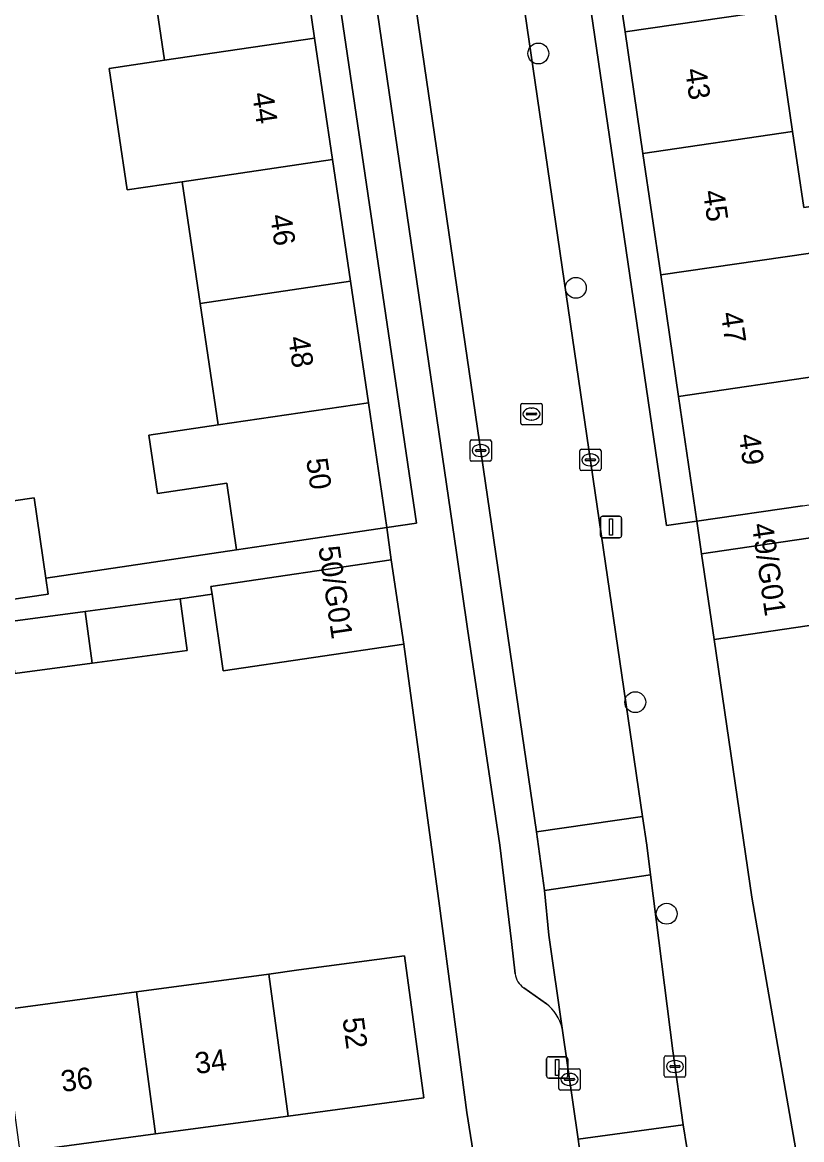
# Model space of a CAD drawing. Extents: x 159053 to 160042, y 380449 to 381423.
# Drawn here: x 159553.7 to 159590.2, y 380986.2 to 381038.5 of the extents above; entities that cross this region are included whole.
import ezdxf

# ---------------------------------------------------------------- set-up
doc = ezdxf.new("R2010")
doc.units = 0
for name, color, linetype in [('IMGEO_Boom', 7, 'Continuous'), ('IMGEO_Erf', 7, 'Continuous'), ('IMGEO_Kolk', 7, 'Continuous'), ('IMGEO_Lichtmast', 7, 'Continuous'), ('IMGEO_Muur', 7, 'Continuous'), ('IMGEO_Pand', 7, 'Continuous'), ('IMGEO_Pand_nummerreeks', 7, 'Continuous'), ('IMGEO_Parkeervlak_open', 7, 'Continuous'), ('IMGEO_Rijbaan_lokaal_open', 7, 'Continuous'), ('IMGEO_Rioolput', 7, 'Continuous'), ('IMGEO_Voetpad_op_trap', 7, 'Continuous'), ('IMGEO_Voetpad_open', 7, 'Continuous')]:
    doc.layers.add(name, color=color, linetype=linetype)

msp = doc.modelspace()

# ---------------------------------------------------------------- linework, layer by layer
at = {"layer": 'IMGEO_Boom'}
for centre in [(159577.887, 381037.086), (159579.646, 381026.109), (159582.43, 381006.699), (159583.904, 380996.785)]:
    msp.add_circle(centre, 0.489, dxfattribs=at)
at = {"layer": 'IMGEO_Erf'}
for points in [[(159567.971, 381123.474), (159583.892, 381014.966), (159585.319, 381015.173), (159584.462, 381021.017), (159583.626, 381026.709), (159582.791, 381032.4), (159581.956, 381038.091), (159581.121, 381043.782), (159580.286, 381049.473), (159579.451, 381055.164), (159578.616, 381060.856), (159577.781, 381066.546), (159576.946, 381072.238), (159576.111, 381077.928), (159575.276, 381083.62), (159574.441, 381089.31), (159573.606, 381095.002), (159572.771, 381100.693), (159571.936, 381106.384), (159571.101, 381112.075), (159570.265, 381117.766), (159569.409, 381123.603)], [(159557.841, 381112.195), (159556.453, 381111.966), (159557.316, 381106.124), (159558.156, 381100.43), (159558.997, 381094.737), (159559.838, 381089.044), (159560.678, 381083.351), (159561.519, 381077.657), (159562.36, 381071.964), (159563.201, 381066.271), (159564.041, 381060.577), (159564.882, 381054.884), (159565.723, 381049.191), (159566.564, 381043.497), (159567.404, 381037.804), (159568.245, 381032.111), (159569.086, 381026.418), (159569.926, 381020.724), (159570.79, 381014.875), (159572.181, 381015.08)], [(159629.325, 381012.778), (159620.225, 381011.443), (159619.631, 381015.49), (159606.715, 381013.595), (159606.672, 381013.887), (159603.856, 381013.811), (159603.9, 381013.367), (159601.077, 381012.94), (159595.844, 381012.15), (159595.511, 381014.617), (159594.439, 381014.46), (159594.956, 381010.935), (159586.122, 381009.639), (159587.893, 380997.568), (159590.084, 380985.004), (159632.613, 380990.715), (159631.088, 381000), (159630.309, 381005.645)]]:
    msp.add_lwpolyline(points, close=True, dxfattribs=at)
for points in [[(159551.563, 381015.872), (159554.264, 381016.262), (159554.806, 381012.513), (159563.747, 381013.835), (159563.287, 381016.951), (159560.035, 381016.471), (159559.632, 381019.205), (159562.883, 381019.684), (159562.042, 381025.378), (159561.202, 381031.071), (159558.616, 381030.69), (159557.775, 381036.383), (159560.361, 381036.764), (159559.52, 381042.457), (159558.68, 381048.151), (159557.839, 381053.844), (159556.998, 381059.537), (159553.302, 381058.991)], [(159588.968, 381039.116), (159589.803, 381033.425), (159590.326, 381029.862), (159603.164, 381031.746), (159602.402, 381036.729), (159599.598, 381036.319), (159598.968, 381040.578)], [(159552.695, 380992.276), (159559.053, 380993.13), (159565.262, 380993.963), (159566.666, 380994.152), (159571.621, 380994.818), (159572.515, 380988.162), (159566.157, 380987.308), (159559.948, 380986.474), (159553.589, 380985.62), (159554.983, 380980.049), (159575.287, 380982.768), (159574.532, 380987.48), (159573.254, 380997.153), (159571.578, 381009.42), (159563.123, 381008.171), (159562.595, 381011.752), (159561.106, 381011.532), (159561.428, 381009.12), (159556.975, 381008.526), (159553.35, 381008.042)]]:
    msp.add_lwpolyline(points, dxfattribs=at)
at = {"layer": 'IMGEO_Kolk'}
for p, q in [((159574.688, 381018.057), (159574.688, 381018.909)), ((159574.763, 381018.983), (159575.615, 381018.983)), ((159575.176, 381018.763), (159575.201, 381018.763)), ((159575.689, 381018.909), (159575.689, 381018.057)), ((159574.947, 381018.477), (159574.947, 381018.489)), ((159575.385, 381018.44), (159574.987, 381018.44)), ((159574.99, 381018.526), (159575.388, 381018.526)), ((159575.199, 381018.203), (159575.174, 381018.203)), ((159575.431, 381018.489), (159575.431, 381018.477)), ((159579.83, 381017.62), (159579.83, 381018.472)), ((159579.905, 381018.546), (159580.757, 381018.546)), ((159580.089, 381018.04), (159580.089, 381018.052)), ((159580.132, 381018.089), (159580.53, 381018.089)), ((159580.318, 381018.326), (159580.343, 381018.326)), ((159580.573, 381018.052), (159580.573, 381018.04)), ((159580.831, 381018.472), (159580.831, 381017.62)), ((159575.615, 381017.983), (159574.763, 381017.983)), ((159580.757, 381017.546), (159579.905, 381017.546)), ((159580.527, 381018.003), (159580.129, 381018.003)), ((159580.341, 381017.766), (159580.316, 381017.766)), ((159583.79, 380989.203), (159583.79, 380990.055)), ((159583.865, 380990.129), (159584.717, 380990.129)), ((159584.278, 380989.909), (159584.303, 380989.909)), ((159584.791, 380990.055), (159584.791, 380989.203)), ((159578.848, 380988.599), (159578.848, 380989.451)), ((159578.923, 380989.525), (159579.775, 380989.525)), ((159579.336, 380989.305), (159579.361, 380989.305)), ((159579.849, 380989.451), (159579.849, 380988.599)), ((159584.049, 380989.623), (159584.049, 380989.635)), ((159584.487, 380989.586), (159584.089, 380989.586)), ((159584.092, 380989.672), (159584.49, 380989.672)), ((159584.301, 380989.349), (159584.276, 380989.349)), ((159584.533, 380989.635), (159584.533, 380989.623)), ((159579.107, 380989.019), (159579.107, 380989.031)), ((159579.545, 380988.982), (159579.147, 380988.982)), ((159579.15, 380989.068), (159579.548, 380989.068)), ((159579.359, 380988.745), (159579.334, 380988.745)), ((159579.591, 380989.031), (159579.591, 380989.019)), ((159584.717, 380989.129), (159583.865, 380989.129)), ((159579.775, 380988.525), (159578.923, 380988.525))]:
    msp.add_line(p, q, dxfattribs=at)
for points in [[(159574.688, 381018.057), (159574.688, 381018.909)], [(159574.763, 381018.983), (159575.615, 381018.983)], [(159575.689, 381018.909), (159575.689, 381018.057)], [(159579.83, 381017.62), (159579.83, 381018.472)], [(159579.905, 381018.546), (159580.757, 381018.546)], [(159580.831, 381018.472), (159580.831, 381017.62)], [(159575.615, 381017.983), (159574.763, 381017.983)], [(159580.757, 381017.546), (159579.905, 381017.546)], [(159583.79, 380989.203), (159583.79, 380990.055)], [(159583.865, 380990.129), (159584.717, 380990.129)], [(159584.791, 380990.055), (159584.791, 380989.203)], [(159578.848, 380988.599), (159578.848, 380989.451)], [(159578.923, 380989.525), (159579.775, 380989.525)], [(159579.849, 380989.451), (159579.849, 380988.599)], [(159584.717, 380989.129), (159583.865, 380989.129)], [(159579.775, 380988.525), (159578.923, 380988.525)]]:
    msp.add_lwpolyline(points, dxfattribs=at)
for centre, radius, start, end in [((159574.765, 381018.907), 0.0765, 91.552, 178.448), ((159574.765, 381018.907), 0.0765, 91.552, 178.448), ((159575.613, 381018.907), 0.0765, 1.552, 88.448), ((159575.613, 381018.907), 0.0765, 1.552, 88.448), ((159574.765, 381018.059), 0.0765, 181.552, 268.448), ((159574.765, 381018.059), 0.0765, 181.552, 268.448), ((159574.987, 381018.486), 0.0403, 85.8775, 175.7526), ((159574.984, 381018.476), 0.0366, 178.938, 274.7102), ((159575.388, 381018.483), 0.043, 264.8664, 352.4533), ((159575.392, 381018.488), 0.0386, 1.7309, 96.639), ((159575.613, 381018.059), 0.0765, 271.552, 358.448), ((159575.613, 381018.059), 0.0765, 271.552, 358.448), ((159579.907, 381018.47), 0.0765, 91.552, 178.448), ((159579.907, 381018.47), 0.0765, 91.552, 178.448), ((159580.129, 381018.049), 0.0403, 85.8775, 175.7526), ((159580.126, 381018.039), 0.0366, 178.938, 274.7102), ((159580.53, 381018.046), 0.043, 264.8664, 352.4533), ((159580.534, 381018.051), 0.0386, 1.7309, 96.639), ((159580.755, 381018.47), 0.0765, 1.552, 88.448), ((159580.755, 381018.47), 0.0765, 1.552, 88.448), ((159579.907, 381017.622), 0.0765, 181.552, 268.448), ((159579.907, 381017.622), 0.0765, 181.552, 268.448), ((159580.755, 381017.622), 0.0765, 271.552, 358.448), ((159580.755, 381017.622), 0.0765, 271.552, 358.448), ((159583.867, 380990.053), 0.0765, 91.552, 178.448), ((159583.867, 380990.053), 0.0765, 91.552, 178.448), ((159584.715, 380990.053), 0.0765, 1.552, 88.448), ((159584.715, 380990.053), 0.0765, 1.552, 88.448), ((159578.925, 380989.449), 0.0765, 91.552, 178.448), ((159578.925, 380989.449), 0.0765, 91.552, 178.448), ((159579.773, 380989.449), 0.0765, 1.552, 88.448), ((159579.773, 380989.449), 0.0765, 1.552, 88.448), ((159584.089, 380989.632), 0.0403, 85.8775, 175.7526), ((159584.086, 380989.622), 0.0366, 178.938, 274.7102), ((159584.49, 380989.629), 0.043, 264.8664, 352.4533), ((159584.494, 380989.634), 0.0386, 1.7309, 96.639), ((159579.147, 380989.028), 0.0403, 85.8775, 175.7526), ((159579.144, 380989.018), 0.0366, 178.938, 274.7102), ((159579.548, 380989.025), 0.043, 264.8664, 352.4533), ((159579.552, 380989.03), 0.0386, 1.7309, 96.639), ((159583.867, 380989.205), 0.0765, 181.552, 268.448), ((159583.867, 380989.205), 0.0765, 181.552, 268.448), ((159584.715, 380989.205), 0.0765, 271.552, 358.448), ((159584.715, 380989.205), 0.0765, 271.552, 358.448), ((159578.925, 380988.601), 0.0765, 181.552, 268.448), ((159578.925, 380988.601), 0.0765, 181.552, 268.448), ((159579.773, 380988.601), 0.0765, 271.552, 358.448), ((159579.773, 380988.601), 0.0765, 271.552, 358.448)]:
    msp.add_arc(centre, radius, start, end, dxfattribs=at)
for centre, major_axis, ratio, start_param, end_param in [((159575.175, 381018.483), (-0.387, 0.002), 0.722429, 4.712389, 7.853982), ((159575.2, 381018.483), (-0.39, 0.002), 0.717154, 1.570796, 4.712389), ((159580.317, 381018.046), (-0.387, 0.002), 0.722429, 4.712389, 7.853982), ((159580.342, 381018.046), (-0.39, 0.002), 0.717154, 1.570796, 4.712389), ((159584.277, 380989.629), (-0.387, 0.002), 0.722429, 4.712389, 7.853982), ((159584.302, 380989.629), (-0.39, 0.002), 0.717154, 1.570796, 4.712389), ((159579.335, 380989.025), (-0.387, 0.002), 0.722429, 4.712389, 7.853982), ((159579.36, 380989.025), (-0.39, 0.002), 0.717154, 1.570796, 4.712389)]:
    msp.add_ellipse(centre, major_axis=major_axis, ratio=ratio, start_param=start_param, end_param=end_param, dxfattribs=at)
at = {"layer": 'IMGEO_Lichtmast'}
for p, q in [((159580.8, 381014.503), (159580.8, 381015.303)), ((159580.8, 381015.303), (159580.8, 381014.503)), ((159580.9, 381015.403), (159581.69, 381015.403)), ((159581.69, 381015.403), (159580.9, 381015.403)), ((159581.79, 381015.303), (159581.79, 381014.503)), ((159581.79, 381014.503), (159581.79, 381015.303)), ((159581.69, 381014.403), (159580.9, 381014.403)), ((159580.9, 381014.403), (159581.69, 381014.403)), ((159578.275, 380989.187), (159578.275, 380989.987)), ((159578.275, 380989.987), (159578.275, 380989.187)), ((159578.375, 380990.087), (159579.165, 380990.087)), ((159579.165, 380990.087), (159578.375, 380990.087)), ((159579.265, 380989.987), (159579.265, 380989.187)), ((159579.265, 380989.187), (159579.265, 380989.987)), ((159579.165, 380989.087), (159578.375, 380989.087)), ((159578.375, 380989.087), (159579.165, 380989.087))]:
    msp.add_line(p, q, dxfattribs=at)
for points in [[(159581.22, 381015.278), (159581.37, 381015.278), (159581.37, 381014.528), (159581.22, 381014.528), (159581.22, 381015.278)], [(159578.695, 380989.962), (159578.845, 380989.962), (159578.845, 380989.212), (159578.695, 380989.212), (159578.695, 380989.962)]]:
    msp.add_lwpolyline(points, dxfattribs=at)
for centre, start, end in [((159580.9, 381015.303), 90, 180), ((159580.9, 381015.303), 90, 180), ((159581.69, 381015.303), 0, 90), ((159581.69, 381015.303), 360, 90), ((159580.9, 381014.503), 180, 270), ((159580.9, 381014.503), 180, 270), ((159581.69, 381014.503), 270, 0), ((159581.69, 381014.503), 270, 0), ((159578.375, 380989.987), 90, 180), ((159578.375, 380989.987), 90, 180), ((159579.165, 380989.987), 0, 90), ((159579.165, 380989.987), 360, 90), ((159578.375, 380989.187), 180, 270), ((159578.375, 380989.187), 180, 270), ((159579.165, 380989.187), 270, 0), ((159579.165, 380989.187), 270, 0)]:
    msp.add_arc(centre, 0.1, start, end, dxfattribs=at)
at = {"layer": 'IMGEO_Muur'}
for points in [[(159573.254, 380997.153), (159571.578, 381009.42)], [(159587.893, 380997.568), (159586.122, 381009.639)]]:
    msp.add_lwpolyline(points, dxfattribs=at)
at = {"layer": 'IMGEO_Pand'}
for points in [[(159581.956, 381038.091), (159588.968, 381039.116), (159588.133, 381044.806), (159581.121, 381043.782)], [(159560.361, 381036.764), (159567.404, 381037.804), (159566.564, 381043.497), (159559.52, 381042.457)], [(159581.956, 381038.091), (159582.791, 381032.4), (159589.803, 381033.425), (159588.968, 381039.116)], [(159568.245, 381032.111), (159567.404, 381037.804), (159560.361, 381036.764), (159557.775, 381036.383), (159558.616, 381030.69), (159561.202, 381031.071)], [(159603.164, 381031.746), (159590.326, 381029.862), (159589.803, 381033.425), (159582.791, 381032.4), (159583.626, 381026.709), (159590.638, 381027.734), (159593.603, 381028.168), (159600.913, 381029.236), (159603.49, 381029.613)], [(159569.086, 381026.418), (159568.245, 381032.111), (159561.202, 381031.071), (159562.042, 381025.378)], [(159593.603, 381028.168), (159590.638, 381027.734), (159583.626, 381026.709), (159584.462, 381021.017), (159591.473, 381022.042), (159591.082, 381024.708), (159594.046, 381025.141)], [(159562.883, 381019.684), (159569.926, 381020.724), (159569.086, 381026.418), (159562.042, 381025.378)], [(159591.473, 381022.042), (159584.462, 381021.017), (159585.319, 381015.173), (159590.267, 381015.899), (159592.33, 381016.202)], [(159562.883, 381019.684), (159559.632, 381019.205), (159560.035, 381016.471), (159563.287, 381016.951), (159563.747, 381013.835), (159565.844, 381014.145), (159570.79, 381014.875), (159569.926, 381020.724)], [(159554.264, 381016.262), (159551.563, 381015.872), (159552.213, 381011.364), (159554.914, 381011.763), (159554.806, 381012.513)], [(159594.439, 381014.46), (159594.368, 381014.944), (159585.534, 381013.648), (159586.122, 381009.639), (159594.956, 381010.935)], [(159570.994, 381013.371), (159562.54, 381012.122), (159562.595, 381011.752), (159563.123, 381008.171), (159571.578, 381009.42)], [(159556.975, 381008.526), (159561.428, 381009.12), (159561.106, 381011.532), (159556.651, 381010.937)], [(159556.651, 381010.937), (159553.028, 381010.453), (159553.218, 381009.034), (159553.35, 381008.042), (159556.975, 381008.526)], [(159566.157, 380987.308), (159572.515, 380988.162), (159571.621, 380994.818), (159566.666, 380994.152), (159565.262, 380993.963)], [(159566.157, 380987.308), (159565.262, 380993.963), (159559.053, 380993.13), (159559.948, 380986.474)], [(159559.053, 380993.13), (159552.695, 380992.276), (159552.923, 380990.576), (159553.589, 380985.62), (159559.948, 380986.474)]]:
    msp.add_lwpolyline(points, close=True, dxfattribs=at)
at = {"layer": 'IMGEO_Parkeervlak_open'}
for points in [[(159578.999, 380991.426), (159578.379, 380995.787), (159578.177, 380997.881), (159577.803, 381000.616), (159567.281, 381072.482), (159566.872, 381075.271), (159560.701, 381117.152)], [(159558.908, 381116.837), (159563.427, 381086.22), (159569.973, 381041.563), (159574.048, 381013.707), (159574.57, 381010.14), (159576.089, 381000), (159576.625, 380995.481), (159576.807, 380993.975)], [(159577.201, 380993.321), (159578.267, 380992.572)]]:
    msp.add_lwpolyline(points, dxfattribs=at)
for centre, radius, start, end in [((159577.7, 380994.067), 0.898, 185.8946, 236.2388), ((159577.022, 380990.97), 2.028, 12.9839, 52.1524)]:
    msp.add_arc(centre, radius, start, end, dxfattribs=at)
at = {"layer": 'IMGEO_Rijbaan_lokaal_open'}
for points in [[(159582.77, 381001.343), (159577.073, 381040.334), (159572.215, 381073.211), (159567.281, 381072.482), (159577.803, 381000.616)], [(159577.803, 381000.616), (159578.177, 380997.881), (159583.146, 380998.609), (159582.966, 381000), (159582.77, 381001.343)], [(159584.681, 380986.896), (159584.187, 380990.361), (159583.146, 380998.609), (159578.177, 380997.881), (159578.379, 380995.787), (159578.999, 380991.426), (159579.757, 380986.225)]]:
    msp.add_lwpolyline(points, close=True, dxfattribs=at)
msp.add_lwpolyline([(159585.027, 380984.781), (159584.681, 380986.896), (159579.757, 380986.225), (159579.948, 380984.858)], dxfattribs=at)
at = {"layer": 'IMGEO_Rioolput'}
for p, q in [((159577.142, 381020.694), (159577.994, 381020.694)), ((159577.067, 381019.768), (159577.067, 381020.62)), ((159577.326, 381020.188), (159577.326, 381020.2)), ((159577.764, 381020.151), (159577.366, 381020.151)), ((159577.369, 381020.237), (159577.767, 381020.237)), ((159577.555, 381020.474), (159577.58, 381020.474)), ((159577.81, 381020.2), (159577.81, 381020.188)), ((159578.068, 381020.62), (159578.068, 381019.768)), ((159577.994, 381019.694), (159577.142, 381019.694)), ((159577.578, 381019.914), (159577.553, 381019.914))]:
    msp.add_line(p, q, dxfattribs=at)
for points in [[(159577.142, 381020.694), (159577.994, 381020.694)], [(159577.067, 381019.768), (159577.067, 381020.62)], [(159578.068, 381020.62), (159578.068, 381019.768)], [(159577.994, 381019.694), (159577.142, 381019.694)]]:
    msp.add_lwpolyline(points, dxfattribs=at)
for centre, radius, start, end in [((159577.144, 381020.618), 0.0765, 91.552, 178.448), ((159577.144, 381020.618), 0.0765, 91.552, 178.448), ((159577.992, 381020.618), 0.0765, 1.552, 88.448), ((159577.992, 381020.618), 0.0765, 1.552, 88.448), ((159577.366, 381020.197), 0.0403, 85.8775, 175.7526), ((159577.363, 381020.187), 0.0366, 178.938, 274.7102), ((159577.767, 381020.194), 0.043, 264.8664, 352.4533), ((159577.771, 381020.199), 0.0386, 1.7309, 96.639), ((159577.144, 381019.77), 0.0765, 181.552, 268.448), ((159577.144, 381019.77), 0.0765, 181.552, 268.448), ((159577.992, 381019.77), 0.0765, 271.552, 358.448), ((159577.992, 381019.77), 0.0765, 271.552, 358.448)]:
    msp.add_arc(centre, radius, start, end, dxfattribs=at)
for centre, major_axis, ratio, start_param, end_param in [((159577.554, 381020.194), (-0.387, 0.002), 0.722429, 4.712389, 7.853982), ((159577.579, 381020.194), (-0.39, 0.002), 0.717154, 1.570796, 4.712389)]:
    msp.add_ellipse(centre, major_axis=major_axis, ratio=ratio, start_param=start_param, end_param=end_param, dxfattribs=at)
at = {"layer": 'IMGEO_Voetpad_op_trap'}
for points in [[(159555.835, 381168.884), (159556.672, 381169.986), (159550.971, 381169.356), (159554.244, 381116.384), (159554.494, 381111.677), (159556.453, 381111.966), (159557.841, 381112.195), (159572.181, 381015.08), (159570.79, 381014.875), (159570.994, 381013.371), (159571.578, 381009.42), (159573.254, 380997.153), (159574.532, 380987.48), (159575.287, 380982.768), (159579.899, 380983.419)], [(159576.807, 380993.975), (159576.625, 380995.481), (159576.089, 381000), (159574.57, 381010.14), (159574.048, 381013.707), (159569.973, 381041.563)], [(159578.267, 380992.572), (159577.201, 380993.321)], [(159579.948, 380984.858), (159579.757, 380986.225), (159578.999, 380991.426)]]:
    msp.add_lwpolyline(points, dxfattribs=at)
for centre, radius, start, end in [((159577.7, 380994.067), 0.898, 185.8946, 236.2388), ((159577.022, 380990.97), 2.028, 12.9839, 52.1524)]:
    msp.add_arc(centre, radius, start, end, dxfattribs=at)
at = {"layer": 'IMGEO_Voetpad_open'}
for points in [[(159585.155, 380984.325), (159590.084, 380985.004), (159587.893, 380997.568), (159586.122, 381009.639), (159585.534, 381013.648), (159585.319, 381015.173), (159583.892, 381014.966), (159567.971, 381123.474), (159567.796, 381126.635), (159565.061, 381170.206)], [(159565.779, 381116.931), (159567.081, 381108.31), (159571.387, 381078.814), (159571.803, 381076), (159572.215, 381073.211), (159577.073, 381040.334), (159582.77, 381001.343), (159582.966, 381000), (159583.146, 380998.609), (159584.187, 380990.361), (159584.681, 380986.896), (159585.027, 380984.781)], [(159590.267, 381015.899), (159585.319, 381015.173), (159585.534, 381013.648), (159594.368, 381014.944)], [(159553.028, 381010.453), (159556.651, 381010.937), (159561.106, 381011.532), (159562.595, 381011.752), (159562.54, 381012.122), (159570.994, 381013.371), (159570.79, 381014.875), (159565.844, 381014.145), (159563.747, 381013.835), (159554.806, 381012.513), (159554.914, 381011.763), (159552.213, 381011.364)]]:
    msp.add_lwpolyline(points, dxfattribs=at)

# ---------------------------------------------------------------- texts
at = {"layer": 'IMGEO_Pand_nummerreeks'}
for s, rotation, p in [('43', 278.3475, (159584.761, 381036.33)), ('44', 278.3999, (159564.472, 381035.203)), ('45', 278.3478, (159585.599, 381030.623)), ('46', 278.3999, (159565.316, 381029.491)), ('47', 278.3478, (159586.436, 381024.916)), ('48', 278.3999, (159566.16, 381023.777)), ('49', 278.3475, (159587.274, 381019.209)), ('50', 278.3999, (159567.003, 381018.066)), ('49/G01', 278.2962, (159587.888, 381015.024)), ('50/G01', 278.3822, (159567.575, 381013.952)), ('52', 277.6499, (159568.707, 380991.875)), ('34', 7.6498, (159561.861, 380989.273)), ('36', 7.6498, (159555.577, 380988.429))]:
    msp.add_text(s, height=1, rotation=rotation, dxfattribs=at).set_placement(p)

doc.saveas('drawing.dxf')
